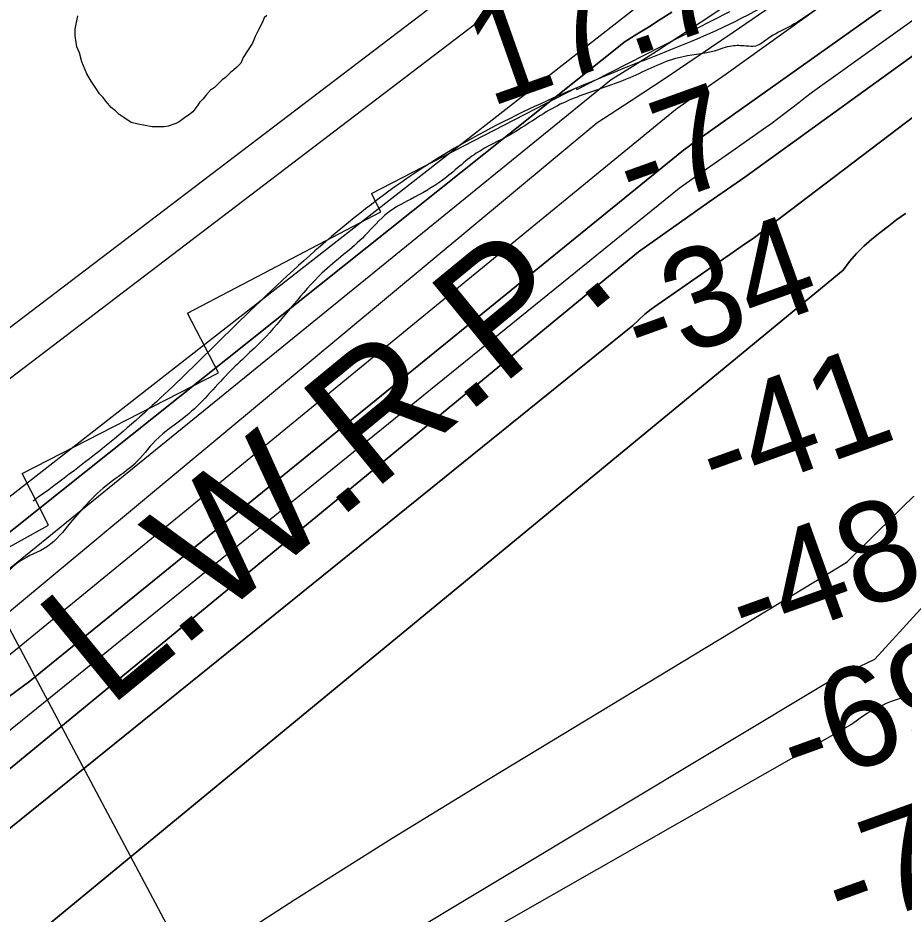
# Model space of a CAD drawing. Extents: x 3297753 to 3335611, y 652252 to 677623.
# Drawn here: x 3315848 to 3316441, y 659884 to 660484 of the extents above; entities that cross this region are included whole.
import ezdxf

# ---------------------------------------------------------------- set-up
doc = ezdxf.new("R2010")
doc.units = 0
for name, color, linetype in [('V-RIVR-EDGE', 7, 'Continuous'), ('V-RIVR-RANG', 7, 'Continuous'), ('V-RRAP-FSHR', 7, 'Continuous'), ('V-RRAP-RVMT', 7, 'Continuous'), ('V-SITE-VEGE', 7, 'Continuous'), ('V-TOPO-DPTH', 7, 'Continuous'), ('V-TOPO-MAJR', 7, 'Continuous'), ('V-TOPO-MINR', 7, 'Continuous'), ('V-TOPO-WATR', 7, 'Continuous'), ('V-TOPO-WATR-IDEN', 7, 'Continuous')]:
    doc.layers.add(name, color=color, linetype=linetype)

msp = doc.modelspace()

# ---------------------------------------------------------------- linework, layer by layer
at = {"layer": 'V-RIVR-EDGE'}
msp.add_spline([(3319472.94, 662096.79), (3319451.36, 662084.83), (3319431.44, 662073.27), (3319412.76, 662065.44), (3319386.64, 662059.7), (3319355.13, 662056.05), (3319321.53, 662047.43), (3319286.69, 662035.91), (3319261.79, 662024.37), (3319253.91, 662022.31), (3319243.96, 662022.34), (3319236.91, 662020.28), (3319220.3, 662007.06), (3319214.06, 661999.2), (3319197.88, 661992.61), (3319174.65, 661985.21), (3319135.25, 661974.53), (3319095.84, 661962.6), (3319061.83, 661950.67), (3319035.69, 661940.78), (3319017.02, 661932.54), (3319004.15, 661925.11), (3318977.6, 661914.4), (3318949.4, 661908.67), (3318929.07, 661903.33), (3318893.41, 661894.3), (3318836.17, 661878.69), (3318802.16, 661869.66), (3318784.32, 661864.31), (3318761.1, 661859.4), (3318735.37, 661848.27), (3318707.16, 661836.32), (3318683.94, 661831.82), (3318667.77, 661829.78), (3318647.86, 661824.86), (3318612.18, 661812.51), (3318583.56, 661801.39), (3318550.78, 661789.45), (3318517.19, 661780.83), (3318486.91, 661770.55), (3318459.1, 661757.77), (3318437.11, 661748.7), (3318401.09, 661732.56), (3318376.27, 661719.66), (3318350.33, 661712.4), (3318322.69, 661702.89), (3318295.62, 661690.56), (3318275.88, 661686.66), (3318257.84, 661681.07), (3318243.73, 661673.22), (3318214.4, 661661.46), (3318180.55, 661645.76), (3318148.4, 661630.07), (3318131.47, 661619.4), (3318111.14, 661604.8), (3318079.51, 661575.01), (3318056.38, 661560.42), (3318032.66, 661542.45), (3318016.3, 661532.35), (3317961.53, 661489.66), (3317862.74, 661415.52), (3317830, 661391.93), (3317829.43, 661388.56), (3317827.16, 661382.93), (3317810.8, 661375.64), (3317785.97, 661359.92), (3317761.13, 661342.52), (3317743.62, 661322.84), (3317726.09, 661300.91), (3317708.57, 661278.97), (3317696.72, 661270.55), (3317673.58, 661255.39), (3317601.32, 661201.48), (3317560.67, 661171.71), (3317529.07, 661153.2), (3317513.82, 661140.27), (3317483.9, 661117.24), (3317464.15, 661105.46), (3317423.52, 661083.02), (3317409.43, 661079.11), (3317401.54, 661079.13), (3317375.02, 661065.67), (3317364.3, 661058.94), (3317348.5, 661051.09), (3317330.46, 661046.62), (3317307.32, 661033.16), (3317289.27, 661024.75), (3317263.88, 661012.42), (3317240.77, 661008.53), (3317230.05, 661004.05), (3317228.35, 661000.11), (3317221.59, 660998.43), (3317196.21, 660991.17), (3317170.27, 660981.66), (3317149.41, 660978.33), (3317103.16, 660960.97), (3317073.27, 660949.78), (3317034.34, 660929.59), (3316995.97, 660909.96), (3316948.02, 660886.98), (3316914.74, 660873.53), (3316885.97, 660860.65), (3316880.89, 660856.15), (3316871.29, 660848.28), (3316865.65, 660846.61), (3316855.51, 660846.63), (3316850.44, 660846.65), (3316844.22, 660840.46), (3316839.71, 660839.91), (3316835.77, 660840.48), (3316830.69, 660836.55), (3316818.84, 660828.69), (3316813.76, 660828.14), (3316808.13, 660827.03), (3316803.62, 660827.04), (3316796.84, 660818.6), (3316784.98, 660809.62), (3316774.82, 660802.88), (3316771.42, 660796.13), (3316765.18, 660779.24), (3316755.55, 660759.54), (3316745.94, 660744.35), (3316732.38, 660728.61), (3316712.63, 660717.95), (3316683.85, 660703.37), (3316676.52, 660701.13), (3316664.67, 660695.53), (3316651.68, 660680.34), (3316633.05, 660666.87), (3316616.12, 660656.2), (3316590.15, 660637.11), (3316544.42, 660603.41), (3316510, 660580.96), (3316472.73, 660551.75), (3316428.71, 660523.12), (3316390.32, 660495.6), (3316363.8, 660477.64), (3316349.69, 660469.78), (3316341.23, 660464.73), (3316335.03, 660464.75), (3316325.45, 660464.77), (3316313.61, 660461.42), (3316289.93, 660456.97), (3316257.21, 660443.53), (3316237.47, 660436.25), (3316207.01, 660423.93), (3316177.1, 660405.41), (3316154.53, 660393.07), (3316131.95, 660375.09), (3316110.5, 660362.19), (3316095.27, 660353.21), (3316080.02, 660338.03), (3316051.22, 660312.74), (3316013.92, 660270.58), (3315988.5, 660245.84), (3315960.26, 660217.18), (3315939.93, 660200.89), (3315925.81, 660185.14), (3315911.13, 660173.91), (3315895.32, 660159.86), (3315882.88, 660145.8), (3315867.63, 660130.06), (3315849.01, 660119.97), (3315837.71, 660109.29), (3315808.9, 660080.06), (3315786.88, 660062.08), (3315758.09, 660038.49), (3315733.81, 660018.83), (3315725.32, 660002.51), (3315692.01, 659976.67), (3315659.82, 659949.14), (3315603.36, 659904.2), (3315571.16, 659873.28), (3315569.47, 659873.29), (3315558.76, 659868.81), (3315547.47, 659863.2), (3315527.7, 659844.09), (3315506.25, 659828.37), (3315477.47, 659812.1), (3315461.12, 659805.94), (3315440.8, 659793.59), (3315429.5, 659781.79), (3315402.4, 659758.19), (3315361.76, 659731.8), (3315304.2, 659696.45), (3315255.66, 659666.7), (3315169.91, 659624.65), (3315140.01, 659611.76), (3315123.65, 659603.35), (3315098.82, 659588.76), (3315044.63, 659551.14), (3314989.87, 659507.33), (3314954.29, 659474.73), (3314933.97, 659462.39), (3314926.06, 659452.83), (3314915.88, 659440.45), (3314897.81, 659423.59), (3314866.75, 659396.06), (3314844.73, 659376.39), (3314848.66, 659370.75), (3314824.95, 659355.03), (3314801.82, 659342.69), (3314762.32, 659320.81), (3314730.16, 659303.42), (3314710.97, 659290.51), (3314664.68, 659256.25), (3314628.56, 659235.49), (3314603.16, 659218.09), (3314584.55, 659209.68), (3314564.82, 659208.04), (3314555.8, 659204.68), (3314546.76, 659196.25), (3314528.11, 659174.88), (3314492.47, 659118.62), (3314473.82, 659095), (3314450.67, 659074.77), (3314428.65, 659060.18), (3314423, 659054.56), (3314416.22, 659044.43), (3314398.14, 659027.57), (3314375.56, 659007.9), (3314366.53, 659005.11), (3314353.57, 659002.32), (3314347.36, 658997.27), (3314346.77, 658988.82), (3314351.26, 658983.17), (3314350.68, 658974.16), (3314342.76, 658961.78), (3314329.22, 658955.05), (3314311.71, 658940.44), (3314310, 658930.31), (3314294.2, 658921.89), (3314283.48, 658914.59), (3314276.12, 658903.91), (3314272.72, 658896.02), (3314237.73, 658871.32), (3314206.69, 658853.36), (3314198.23, 658851.13), (3314192.03, 658850.58), (3314180.19, 658846.1), (3314172.28, 658836.54), (3314164.36, 658823.6), (3314142.35, 658810.13), (3314120.89, 658792.72), (3314097.19, 658778.69), (3314086.46, 658769.14), (3314082.5, 658762.95), (3314080.22, 658754.5), (3314072.33, 658750.01), (3314036.79, 658734.32), (3314006.33, 658722), (3313997.3, 658716.39), (3313939.72, 658673.71), (3313888.34, 658634.95), (3313863.5, 658615.29), (3313820.61, 658586.66), (3313772.64, 658558.04), (3313732, 658532.78), (3313718.46, 658524.37), (3313711.13, 658521.57), (3313702.68, 658521.59), (3313693.09, 658518.79), (3313674.48, 658511.51), (3313646.82, 658494.68), (3313626.5, 658478.95), (3313619.73, 658475.02), (3313610.12, 658464.34), (3313605.01, 658449.14), (3313597.11, 658444.65), (3313577.92, 658428.92), (3313554.76, 658407.56), (3313537.8, 658387.32), (3313525.35, 658364.25), (3313506.11, 658331.61), (3313489.72, 658309.68)], degree=3, dxfattribs=at)
at = {"layer": 'V-RIVR-RANG'}
msp.add_line((3315643.11, 660447.97), (3316207.48, 659388.97), dxfattribs=at)
at = {"layer": 'V-RRAP-FSHR'}
msp.add_spline([(3320150.09, 662315.57), (3320047.66, 662286.07), (3319931.17, 662251.44), (3319796.75, 662213.62), (3319527.39, 662140.55), (3319274.19, 662042.74), (3319037.81, 661963.73), (3318810.27, 661886.82), (3318640.56, 661831.26), (3318442.36, 661771.51), (3318223.46, 661674.42), (3318125.37, 661625.89), (3317894.87, 661465.55), (3317737.05, 661336.67), (3317612.9, 661222.68), (3317433.81, 661109.89), (3317347.16, 661063.4), (3317219.78, 661006.27), (3317048.57, 660941.68), (3316920.5, 660895.56), (3316802.75, 660835.25), (3316727.52, 660743.33), (3316559.69, 660646.41), (3316447.95, 660562.27), (3316323.7, 660479.21), (3316253.56, 660449.94), (3316120.17, 660384.24), (3315999.77, 660284.17), (3315912.51, 660202.12), (3315858.05, 660160.36)], degree=3, dxfattribs=at)
at = {"layer": 'V-RRAP-RVMT'}
for p, q in [((3316221.81, 660435.76), (3316324.18, 660487.84)), ((3316084.48, 660366.09), (3316221.27, 660436.9)), ((3316221.27, 660436.9), (3316221.81, 660435.76)), ((3316090.72, 660353.85), (3316084.48, 660366.09)), ((3315961.35, 660285.97), (3316090.72, 660353.85)), ((3315982.09, 660246.06), (3315961.35, 660285.97)), ((3315850.6, 660178.92), (3315982.09, 660246.06)), ((3315868.38, 660144.17), (3315850.6, 660178.92)), ((3315780.56, 660095.7), (3315868.38, 660144.17))]:
    msp.add_line(p, q, dxfattribs=at)
at = {"layer": 'V-SITE-VEGE'}
msp.add_lwpolyline([(3316014.4, 660485.25), (3316012.71, 660483.57), (3316011.58, 660480.77), (3316008.75, 660475.72), (3316006.49, 660471.23), (3316004.79, 660466.74), (3315998.59, 660457.2), (3315996.89, 660453.27), (3315994.07, 660450.47), (3315992.38, 660448.79), (3315990.13, 660447.11), (3315986.75, 660443.74), (3315984.5, 660442.07), (3315979.43, 660437.02), (3315976.61, 660435.34), (3315974.35, 660432.54), (3315971.54, 660429.18), (3315969.28, 660426.94), (3315968.16, 660425.25), (3315964.77, 660420.77), (3315961.95, 660418.53), (3315960.26, 660417.4), (3315955.76, 660414.05), (3315953.51, 660412.93), (3315948.45, 660411.26), (3315945.64, 660410.7), (3315937.77, 660410.72), (3315928.22, 660412.44), (3315923.73, 660413.57), (3315915.31, 660419.21), (3315913.07, 660421.47), (3315910.27, 660423.72), (3315906.91, 660427.67), (3315904.67, 660430.48), (3315902.42, 660432.74), (3315899.63, 660437.24), (3315896.83, 660441.18), (3315894.03, 660446.25), (3315890.68, 660454.12), (3315889.01, 660460.31), (3315887.34, 660464.25), (3315886.78, 660467.06), (3315886.23, 660471.56), (3315886.25, 660476.05), (3315886.82, 660479.42), (3315887.96, 660485.04)], dxfattribs=at)
at = {"layer": 'V-TOPO-DPTH'}
for points in [[(3314953.77, 659382.71), (3315252.63, 659575.1), (3315312.43, 659613.68), (3315372.18, 659652.33), (3315431.86, 659691.1), (3315491.49, 659729.94), (3315565.28, 659778.1), (3315587.95, 659792.96), (3315610.57, 659807.89), (3315633.14, 659822.9), (3315655.67, 659837.98), (3315721.94, 659882.52), (3316262.94, 660327.22), (3316286.68, 660343.9), (3316310.43, 660360.55), (3316334.21, 660377.16), (3316891.45, 660780.03)], [(3316891.45, 660780.03), (3316334.21, 660377.16), (3316310.43, 660360.55), (3316286.68, 660343.9), (3316262.94, 660327.22), (3315721.94, 659882.52), (3315655.67, 659837.98), (3315633.14, 659822.9), (3315610.57, 659807.89), (3315587.95, 659792.96), (3315565.28, 659778.1), (3315491.49, 659729.94), (3315431.86, 659691.1), (3315372.18, 659652.33), (3315312.43, 659613.68), (3315252.63, 659575.1), (3314953.77, 659382.71)], [(3316812.25, 660763.7), (3316305.76, 660404.28), (3316305.19, 660403.85), (3316301.19, 660400.87), (3316299.27, 660399.51), (3316296.19, 660397.34), (3316293.11, 660395.15), (3315855.8, 660039.96), (3315832.59, 660022.84), (3315611.09, 659868.46), (3315607.21, 659865.79), (3315605.25, 659864.47), (3315601.33, 659861.85), (3315597.45, 659859.17), (3315595.52, 659857.81), (3315592.25, 659855.46), (3315590.67, 659854.34), (3315587.51, 659852.09), (3315585.92, 659850.97), (3315318.35, 659662.28), (3315253.45, 659616.8), (3315188.38, 659571.58), (3315123.05, 659526.74)], [(3315123.05, 659526.74), (3315188.38, 659571.58), (3315253.45, 659616.8), (3315318.35, 659662.28), (3315585.92, 659850.97), (3315587.51, 659852.09), (3315590.67, 659854.34), (3315592.25, 659855.46), (3315595.52, 659857.81), (3315597.45, 659859.17), (3315601.33, 659861.85), (3315605.25, 659864.47), (3315607.21, 659865.79), (3315611.09, 659868.46), (3315832.59, 660022.84), (3315855.8, 660039.96), (3316293.11, 660395.15), (3316296.19, 660397.34), (3316299.27, 660399.51), (3316301.19, 660400.87), (3316305.19, 660403.85), (3316305.76, 660404.28), (3316812.25, 660763.7)], [(3314946.12, 659354.51), (3315567.61, 659735.18), (3315577.61, 659741.3), (3315587.63, 659747.42), (3315597.65, 659753.51), (3315607.68, 659759.6), (3315617.7, 659765.71), (3315627.69, 659771.85), (3315637.65, 659778.05), (3315647.59, 659784.29), (3316259.36, 660277.93), (3316263.28, 660281.71), (3316267.33, 660285.33), (3316271.58, 660288.72), (3316275.97, 660291.95), (3316307.45, 660313.82), (3316315.74, 660319.57), (3316324.04, 660325.3), (3316332.35, 660331.03), (3316340.67, 660336.74), (3316818.8, 660699.91)], [(3316818.8, 660699.91), (3316340.67, 660336.74), (3316332.35, 660331.03), (3316324.04, 660325.3), (3316315.74, 660319.57), (3316307.45, 660313.82), (3316275.97, 660291.95), (3316271.58, 660288.72), (3316267.33, 660285.33), (3316263.28, 660281.71), (3316259.36, 660277.93), (3315647.59, 659784.29), (3315637.65, 659778.05), (3315627.69, 659771.85), (3315617.7, 659765.71), (3315607.68, 659759.6), (3315597.65, 659753.51), (3315587.63, 659747.42), (3315577.61, 659741.3), (3315567.61, 659735.18), (3314946.12, 659354.51)], [(3316393.47, 660519.95), (3316326.32, 660473.83), (3316303.67, 660458.43), (3316280.93, 660443.17), (3316258.05, 660428.11), (3316235.08, 660413.19), (3315760.98, 660019.04), (3315746.23, 660007.34), (3315731.07, 659996.13), (3315630.41, 659925.53), (3315602.71, 659906.17), (3315574.97, 659886.88), (3315547.16, 659867.69), (3315519.3, 659848.56), (3315501.59, 659836.44), (3315464.96, 659811.15), (3315428.48, 659785.64), (3315392.23, 659759.81), (3315356.12, 659733.77), (3315323.44, 659709.99), (3315275.09, 659674.94), (3315226.66, 659640.01), (3315178.1, 659605.26)], [(3316393.47, 660519.95), (3316326.32, 660473.83), (3316303.67, 660458.43), (3316280.93, 660443.17), (3316258.05, 660428.11), (3316235.08, 660413.19), (3315760.98, 660019.04), (3315746.23, 660007.34), (3315731.07, 659996.13), (3315630.41, 659925.53), (3315602.71, 659906.17), (3315574.97, 659886.88), (3315547.16, 659867.69), (3315519.3, 659848.56), (3315501.59, 659836.44), (3315464.96, 659811.15), (3315428.48, 659785.64), (3315392.23, 659759.81), (3315356.12, 659733.77), (3315323.44, 659709.99), (3315275.09, 659674.94), (3315226.66, 659640.01), (3315178.1, 659605.26)], [(3315105.06, 659601.47), (3315180.53, 659655.43), (3315256.21, 659709.1), (3315332.2, 659762.32), (3315408.4, 659815.26), (3315535.71, 659903.15), (3315548.39, 659911.94), (3315561.05, 659920.76), (3315573.67, 659929.63), (3315586.27, 659938.54), (3315630.78, 659970.1), (3315637.62, 659975.2), (3315644.28, 659980.51), (3315650.68, 659986.13), (3315656.9, 659991.95), (3316254.04, 660467.92), (3316261.92, 660472.69), (3316269.76, 660477.52), (3316277.54, 660482.45), (3316285.29, 660487.42)], [(3315001.87, 659309.27), (3315201.42, 659437.47), (3315275.97, 659485.14), (3315350.64, 659532.62), (3315425.5, 659579.79), (3315500.49, 659626.77), (3315608.03, 659693.83), (3315629.32, 659707.16), (3315650.57, 659720.55), (3315671.76, 659734.03), (3315692.91, 659747.57), (3315732.23, 659772.85), (3315773.11, 659798.91), (3316400.01, 660314.95), (3316404.25, 660320.6), (3316408.79, 660325.97), (3316413.78, 660330.92), (3316419.08, 660335.6), (3316424.63, 660340.02), (3316430.24, 660344.38), (3316435.92, 660348.64), (3316441.65, 660352.83)], [(3316441.65, 660352.83), (3316435.92, 660348.64), (3316430.24, 660344.38), (3316424.63, 660340.02), (3316419.08, 660335.6), (3316413.78, 660330.92), (3316408.79, 660325.97), (3316404.25, 660320.6), (3316400.01, 660314.95), (3315773.11, 659798.91), (3315732.23, 659772.85), (3315692.91, 659747.57), (3315671.76, 659734.03), (3315650.57, 659720.55), (3315629.32, 659707.16), (3315608.03, 659693.83), (3315500.49, 659626.77), (3315425.5, 659579.79), (3315350.64, 659532.62), (3315275.97, 659485.14), (3315201.42, 659437.47), (3315001.87, 659309.27)]]:
    msp.add_lwpolyline(points, dxfattribs=at)
at = {"layer": 'V-TOPO-MAJR'}
for points in [[(3315801.15, 659739.83), (3315904.65, 659809.55), (3315968.72, 659852.03), (3316033.19, 659893.88), (3316098.26, 659934.79), (3316163.74, 659975.07), (3316397.36, 660116.44), (3316398.07, 660116.87), (3316401.91, 660119.17), (3316402.92, 660120.02), (3316403.15, 660120.26), (3317112.74, 660820.2)], [(3316221.03, 660564.65), (3315545.19, 660050.47), (3315529.9, 660036.32), (3315523.02, 660030.17), (3315516, 660024.19), (3315508.77, 660018.47), (3315501.4, 660012.92), (3315022.88, 659623.25), (3314997.3, 659603.95), (3314971.52, 659584.94), (3314945.43, 659566.36), (3314919.13, 659548.06), (3314892.72, 659529.92), (3314866.35, 659511.71), (3314840.07, 659493.39), (3314813.83, 659474.99), (3314449.83, 659218.59), (3314385.65, 659170.92), (3314323.18, 659121.21)]]:
    msp.add_lwpolyline(points, dxfattribs=at)
at = {"layer": 'V-TOPO-MINR'}
for points in [[(3316891.45, 660780.03), (3316334.21, 660377.16), (3316310.43, 660360.55), (3316286.68, 660343.9), (3316262.94, 660327.22), (3315721.94, 659882.52), (3315655.67, 659837.98), (3315633.14, 659822.9), (3315610.57, 659807.89), (3315587.95, 659792.96), (3315565.28, 659778.1), (3315491.49, 659729.94), (3315431.86, 659691.1), (3315372.18, 659652.33), (3315312.43, 659613.68), (3315252.63, 659575.1), (3314953.77, 659382.71)], [(3316852.05, 660771.96), (3316379.5, 660434), (3316374.86, 660430.39), (3316370.23, 660426.78), (3316365.61, 660423.16), (3316360.96, 660419.57), (3316356.27, 660416.04), (3316351.53, 660412.58), (3316346.74, 660409.18), (3316329.86, 660397.36), (3316316.61, 660388.08), (3316303.38, 660378.77), (3316290.16, 660369.45), (3315758.1, 659938.87)], [(3316812.25, 660763.7), (3316305.76, 660404.28), (3316305.19, 660403.85), (3316301.19, 660400.87), (3316299.27, 660399.51), (3316296.19, 660397.34), (3316293.11, 660395.15), (3315855.8, 660039.96), (3315832.59, 660022.84), (3315611.09, 659868.46), (3315607.21, 659865.79), (3315605.25, 659864.47), (3315601.33, 659861.85), (3315597.45, 659859.17), (3315595.52, 659857.81), (3315592.25, 659855.46), (3315590.67, 659854.34), (3315587.51, 659852.09), (3315585.92, 659850.97), (3315318.35, 659662.28), (3315253.45, 659616.8), (3315188.38, 659571.58), (3315123.05, 659526.74)], [(3316818.8, 660699.91), (3316340.67, 660336.74), (3316332.35, 660331.03), (3316324.04, 660325.3), (3316315.74, 660319.57), (3316307.45, 660313.82), (3316275.97, 660291.95), (3316271.58, 660288.72), (3316267.33, 660285.33), (3316263.28, 660281.71), (3316259.36, 660277.93), (3315647.59, 659784.29), (3315637.65, 659778.05), (3315627.69, 659771.85), (3315617.7, 659765.71), (3315607.68, 659759.6), (3315597.65, 659753.51), (3315587.63, 659747.42), (3315577.61, 659741.3), (3315567.61, 659735.18), (3314946.12, 659354.51)], [(3316434.34, 660526.88), (3316321.67, 660446.08), (3316304.79, 660434.07), (3316287.85, 660422.14), (3315800.56, 660023.5), (3315781.27, 660009.31), (3315615.61, 659893.92), (3315598.69, 659882.17), (3315581.74, 659870.47), (3315564.76, 659858.82), (3315547.74, 659847.21), (3315530.77, 659835.55), (3315513.86, 659823.78), (3315497.08, 659811.85), (3315480.37, 659799.81), (3315467.09, 659790.15), (3315443.76, 659773.24), (3315420.4, 659756.39), (3315396.97, 659739.62), (3315373.5, 659722.92), (3315203.83, 659602.62), (3315156.79, 659569.42)], [(3316205.9, 660519.32), (3315620.59, 660073.28), (3315615.83, 660067.99), (3315572.39, 660021.67), (3315553.47, 660001.91), (3315534.29, 659982.42), (3315514.7, 659963.34), (3315494.84, 659944.52), (3315474.52, 659926.21), (3315453.87, 659908.3), (3315432.72, 659890.99), (3315411.22, 659874.08), (3315409.07, 659872.44), (3315386.17, 659855.12), (3315363.16, 659837.94), (3315339.99, 659820.98), (3315316.72, 659804.17), (3315165.54, 659696.04)], [(3316352.53, 660512.41), (3316304.96, 660480.74), (3316290.04, 660470.92), (3316275.06, 660461.2), (3316259.98, 660451.64), (3316244.84, 660442.18), (3315722.93, 660018.19), (3315712.93, 660008.8), (3315702.64, 659999.77), (3315691.92, 659991.25), (3315680.92, 659983.07), (3315608.54, 659932.01), (3315588.33, 659917.8), (3315568.08, 659903.64), (3315547.79, 659889.55), (3315527.46, 659875.51), (3315455.36, 659825.9), (3315399.11, 659786.87), (3315343.07, 659747.54), (3315287.35, 659707.77), (3315231.84, 659667.7), (3315072.49, 659551.73)], [(3316262.86, 660491.57), (3315595.35, 659970.44), (3315593.1, 659968.04), (3315590.79, 659965.69), (3315588.38, 659963.43), (3315585.91, 659961.26), (3315583.33, 659959.21), (3315580.7, 659957.23), (3315563.66, 659945.1), (3315558.78, 659941.64), (3315553.89, 659938.19), (3315548.98, 659934.76), (3315544.06, 659931.35), (3315304.72, 659766.2), (3315234.66, 659717.75), (3315164.67, 659669.2)], [(3316285.29, 660487.42), (3316277.54, 660482.45), (3316269.76, 660477.52), (3316261.92, 660472.69), (3316254.04, 660467.92), (3315656.9, 659991.95), (3315650.68, 659986.13), (3315644.28, 659980.51), (3315637.62, 659975.2), (3315630.78, 659970.1), (3315586.27, 659938.54), (3315573.67, 659929.63), (3315561.05, 659920.76), (3315548.39, 659911.94), (3315535.71, 659903.15), (3315408.4, 659815.26), (3315332.2, 659762.32), (3315256.21, 659709.1), (3315180.53, 659655.43), (3315105.06, 659601.47)], [(3315128.04, 659294.06), (3315185.21, 659333.87), (3315243.16, 659372.48), (3315302.28, 659409.26), (3315362.18, 659444.84), (3315643.08, 659605.82), (3315666.4, 659619.02), (3315689.83, 659632.04), (3315713.4, 659644.8), (3315737.07, 659657.38), (3315829.14, 659705.67), (3315877.82, 659732.06), (3315925.98, 659759.34), (3315973.36, 659787.94), (3316020.23, 659817.43), (3316391.46, 660040.32), (3316406.29, 660047.52), (3316421.21, 660054.53), (3316795.58, 660464.55)], [(3316441.65, 660352.83), (3316435.92, 660348.64), (3316430.24, 660344.38), (3316424.63, 660340.02), (3316419.08, 660335.6), (3316413.78, 660330.92), (3316408.79, 660325.97), (3316404.25, 660320.6), (3316400.01, 660314.95), (3315773.11, 659798.91), (3315732.23, 659772.85), (3315692.91, 659747.57), (3315671.76, 659734.03), (3315650.57, 659720.55), (3315629.32, 659707.16), (3315608.03, 659693.83), (3315500.49, 659626.77), (3315425.5, 659579.79), (3315350.64, 659532.62), (3315275.97, 659485.14), (3315201.42, 659437.47), (3315001.87, 659309.27)], [(3315073.36, 659199.39), (3315281.86, 659354.11), (3315348.43, 659401.5), (3315416.16, 659447.09), (3315485.65, 659489.97), (3315556.29, 659531.04), (3315673.53, 659596.13), (3315686.48, 659603.19), (3315699.51, 659610.14), (3315712.63, 659616.89), (3315725.82, 659623.51), (3316404.86, 660010.62), (3316408.62, 660013.25), (3316412.3, 660015.98), (3316416.07, 660018.57), (3316420.08, 660020.78), (3316429.06, 660025.17), (3316430.16, 660025.68), (3316432.42, 660026.6), (3316433.56, 660027.01), (3316460.71, 660036.12)]]:
    msp.add_lwpolyline(points, dxfattribs=at)
at = {"layer": 'V-TOPO-WATR'}
msp.add_lwpolyline([(3316393.47, 660519.95), (3316326.32, 660473.83), (3316303.67, 660458.43), (3316280.93, 660443.17), (3316258.05, 660428.11), (3316235.08, 660413.19), (3315760.98, 660019.04), (3315746.23, 660007.34), (3315731.07, 659996.13), (3315630.41, 659925.53), (3315602.71, 659906.17), (3315574.97, 659886.88), (3315547.16, 659867.69), (3315519.3, 659848.56), (3315501.59, 659836.44), (3315464.96, 659811.15), (3315428.48, 659785.64), (3315392.23, 659759.81), (3315356.12, 659733.77), (3315323.44, 659709.99), (3315275.09, 659674.94), (3315226.66, 659640.01), (3315178.1, 659605.26)], dxfattribs=at)

# ---------------------------------------------------------------- texts
at = {"layer": 'V-RIVR-RANG'}
for s, rotation, p in [('17.7', 19.48833, (3316163.4, 660423.71)), ('-7', 19.768, (3316260.14, 660351.6)), ('-34', 19.768, (3316265.68, 660247.33)), ('-41', 19.768, (3316315.65, 660159.03)), ('-48', 19.768, (3316335.58, 660059.93)), ('-69', 19.768, (3316369.92, 659966.01)), ('-73', 19.768, (3316399.78, 659870.48))]:
    msp.add_text(s, height=67, rotation=rotation, dxfattribs=at).set_placement(p)
at = {"layer": 'V-TOPO-WATR-IDEN'}
msp.add_text('L.W.R.P.', height=83, rotation=39.36514, dxfattribs=at).set_placement((3315908.5, 660021.41))

doc.saveas('drawing.dxf')
